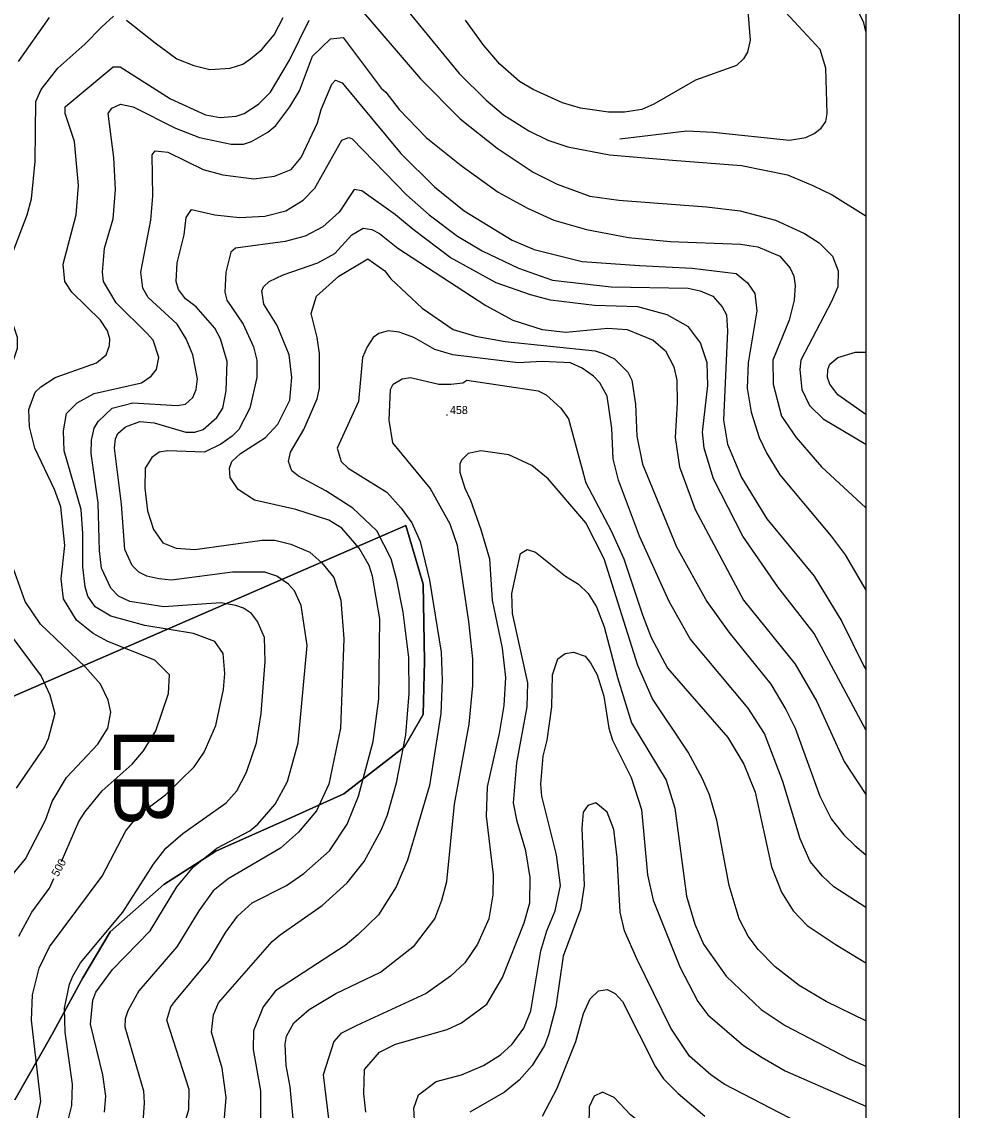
# Model space of a CAD drawing. Extents: x -510989 to -501240, y -1184665 to -1176089.
# Drawn here: x -508722 to -508019, y -1178195 to -1177379 of the extents above; entities that cross this region are included whole.
import ezdxf

# ---------------------------------------------------------------- set-up
doc = ezdxf.new("R2010")
doc.units = 0
for name, color, linetype in [('rozpiska', 7, 'Continuous'), ('STAV_USES', 7, 'Continuous'), ('vrstevnice_01', 7, 'Continuous'), ('vrstevnice_02', 7, 'Continuous'), ('vrstevnice_03', 7, 'Continuous'), ('vrstevnice_04', 7, 'Continuous'), ('vrstevnice_05', 7, 'Continuous')]:
    doc.layers.add(name, color=color, linetype=linetype)

msp = doc.modelspace()

# ---------------------------------------------------------------- linework, layer by layer
at = {"layer": 'rozpiska'}
for points in [[(-508019.09, -1176098), (-508019.09, -1184498), (-510989.09, -1184498), (-510989.09, -1176098)], [(-508089.09, -1176168), (-508089.09, -1184428), (-510919.09, -1184428), (-510919.09, -1176168)]]:
    msp.add_lwpolyline(points, close=True, dxfattribs=at)
at = {"layer": 'STAV_USES'}
for p, q in [((-508753.16, -1177895.94), (-508433.91, -1177757.09)), ((-508433.91, -1177757.09), (-508753.16, -1177895.94)), ((-508433.91, -1177757.09), (-508420.88, -1177800.86)), ((-508420.88, -1177800.86), (-508433.91, -1177757.09)), ((-508420.88, -1177800.86), (-508419.95, -1177858.61)), ((-508419.95, -1177858.61), (-508420.88, -1177800.86)), ((-508419.95, -1177858.61), (-508420.88, -1177898.65)), ((-508420.88, -1177898.65), (-508419.95, -1177858.61)), ((-508420.88, -1177898.65), (-508434.84, -1177922.87)), ((-508434.84, -1177922.87), (-508420.88, -1177898.65)), ((-508434.84, -1177922.87), (-508480.46, -1177958.26)), ((-508480.46, -1177958.26), (-508434.84, -1177922.87)), ((-508480.46, -1177958.26), (-508524.21, -1177977.82)), ((-508524.21, -1177977.82), (-508480.46, -1177958.26)), ((-508524.21, -1177977.82), (-508576.35, -1178001.1)), ((-508576.35, -1178001.1), (-508524.21, -1177977.82)), ((-508576.35, -1178001.1), (-508615.45, -1178026.25)), ((-508615.45, -1178026.25), (-508576.35, -1178001.1)), ((-508615.45, -1178026.25), (-508655.48, -1178061.64)), ((-508655.48, -1178061.64), (-508615.45, -1178026.25)), ((-508655.48, -1178061.64), (-508675.96, -1178096.1)), ((-508675.96, -1178096.1), (-508655.48, -1178061.64)), ((-508675.96, -1178096.1), (-508699.24, -1178138.95)), ((-508699.24, -1178138.95), (-508675.96, -1178096.1)), ((-508699.24, -1178138.95), (-508727.07, -1178187.6)), ((-508727.07, -1178187.6), (-508699.24, -1178138.95))]:
    msp.add_line(p, q, dxfattribs=at)
at = {"layer": 'vrstevnice_01'}
for points in [[(-508470.19, -1177367), (-508422.91, -1177422), (-508393.31, -1177452), (-508365.5, -1177474), (-508338.5, -1177492), (-508320.41, -1177501), (-508295.91, -1177510), (-508274.19, -1177513), (-508208.5, -1177518), (-508183.19, -1177521), (-508156.81, -1177528), (-508135.09, -1177538), (-508124, -1177545), (-508114.09, -1177555), (-508109.81, -1177566), (-508110, -1177578), (-508114.91, -1177589), (-508137.91, -1177633), (-508138.5, -1177640), (-508137, -1177655), (-508131.41, -1177667), (-508121.19, -1177677), (-508089.09, -1177695.99)], [(-508177.69, -1177368), (-508175.81, -1177393), (-508177.91, -1177402), (-508180.91, -1177407), (-508186.09, -1177412), (-508216.69, -1177423), (-508248.09, -1177441), (-508256.91, -1177445), (-508269.91, -1177447), (-508282.09, -1177447), (-508303.09, -1177444), (-508316.5, -1177440), (-508338.5, -1177430), (-508348.81, -1177424), (-508363.41, -1177411), (-508375.41, -1177397), (-508389.09, -1177378)], [(-508701.41, -1177376), (-508724.5, -1177409)], [(-508630.69, -1177926), (-508621.41, -1177911), (-508611.81, -1177883), (-508611.19, -1177869), (-508622.19, -1177858), (-508657.31, -1177844), (-508668.31, -1177838), (-508680.91, -1177828), (-508690.59, -1177812), (-508692.31, -1177797), (-508689.59, -1177772), (-508692.59, -1177743), (-508697.41, -1177730), (-508712.09, -1177699), (-508716, -1177683), (-508716.59, -1177670), (-508711.81, -1177657), (-508707.59, -1177653), (-508696.69, -1177646), (-508665.91, -1177635), (-508658.69, -1177629), (-508656.09, -1177622), (-508655.91, -1177617), (-508657.5, -1177611), (-508662.81, -1177603), (-508684.19, -1177582), (-508689.5, -1177574), (-508690.91, -1177561), (-508681.09, -1177524), (-508679.31, -1177502), (-508682.31, -1177469), (-508689.41, -1177448), (-508689.31, -1177443), (-508653.31, -1177413), (-508648.19, -1177413), (-508610.31, -1177437), (-508584.09, -1177449), (-508573.09, -1177451), (-508561.09, -1177450), (-508555.19, -1177448), (-508544.41, -1177441), (-508535.41, -1177432), (-508521.19, -1177408), (-508506.31, -1177378)], [(-508549.69, -1177823), (-508555.5, -1177819), (-508561.41, -1177817), (-508572.69, -1177815), (-508615.41, -1177818), (-508640.81, -1177814), (-508649.41, -1177810), (-508655, -1177804), (-508662.09, -1177789), (-508663.59, -1177776), (-508664.5, -1177740), (-508669.81, -1177703), (-508669.59, -1177693), (-508667.59, -1177684), (-508664.59, -1177679), (-508654.19, -1177669), (-508638.59, -1177665), (-508605.31, -1177667), (-508599, -1177666), (-508593.59, -1177661), (-508591.09, -1177655), (-508590.09, -1177647), (-508593.5, -1177629), (-508598.5, -1177617), (-508605.41, -1177606), (-508627, -1177586), (-508631, -1177579), (-508632.59, -1177567), (-508625.09, -1177528), (-508623.59, -1177510), (-508624, -1177479), (-508621.91, -1177476), (-508612.31, -1177477), (-508585.81, -1177490), (-508571.09, -1177494), (-508547.91, -1177497), (-508532.31, -1177495), (-508520, -1177490), (-508512.31, -1177481), (-508500.09, -1177455), (-508497.5, -1177445), (-508489.41, -1177426), (-508486.69, -1177423), (-508481.69, -1177425), (-508437.59, -1177478), (-508412.5, -1177503), (-508390.09, -1177521), (-508354.31, -1177543), (-508337.69, -1177550), (-508301.81, -1177559), (-508258.81, -1177562), (-508219.31, -1177564), (-508186.19, -1177568), (-508177.81, -1177575), (-508172.19, -1177583), (-508170.69, -1177596), (-508177.41, -1177635), (-508178, -1177654), (-508175.09, -1177672), (-508169, -1177691), (-508163.41, -1177703), (-508153.59, -1177719), (-508115, -1177765), (-508104.5, -1177779), (-508089.09, -1177805.54)], [(-508089.09, -1177910.32), (-508127.91, -1177838), (-508155.19, -1177803), (-508181.41, -1177765), (-508203.31, -1177722), (-508210.31, -1177699), (-508211.59, -1177687), (-508207.5, -1177652), (-508208, -1177635), (-508213.09, -1177620), (-508222, -1177608), (-508238.09, -1177599), (-508260, -1177593), (-508292.41, -1177592), (-508325.5, -1177588), (-508340.41, -1177584), (-508366.19, -1177575), (-508400.59, -1177556), (-508428.5, -1177535), (-508441.59, -1177524), (-508467, -1177506), (-508472.69, -1177505), (-508484, -1177522), (-508496.09, -1177533), (-508509.5, -1177540), (-508524.41, -1177544), (-508561.5, -1177549), (-508565.09, -1177552), (-508568.91, -1177567), (-508569.59, -1177582), (-508568.09, -1177588), (-508555.81, -1177606), (-508548.09, -1177623), (-508545.69, -1177633), (-508545.69, -1177646), (-508550.81, -1177669), (-508559.19, -1177685), (-508564, -1177690), (-508572.59, -1177696), (-508584.91, -1177702), (-508612.59, -1177701), (-508618.81, -1177702), (-508624.41, -1177706), (-508629.31, -1177714), (-508629.69, -1177729), (-508627.59, -1177746), (-508623.09, -1177760), (-508616.19, -1177770), (-508606.09, -1177774), (-508592.19, -1177775), (-508541.59, -1177768), (-508532.09, -1177768), (-508520.09, -1177771), (-508506, -1177777), (-508496.91, -1177785), (-508488, -1177796), (-508482.59, -1177813), (-508480.5, -1177842)], [(-508521.91, -1177709), (-508520.41, -1177702), (-508510.31, -1177685), (-508500.5, -1177662), (-508498.69, -1177654), (-508498.59, -1177628), (-508500.31, -1177616), (-508504.91, -1177598), (-508500.81, -1177585), (-508484.19, -1177570), (-508462.41, -1177557), (-508449.59, -1177566), (-508445.19, -1177572), (-508421.59, -1177594), (-508398.41, -1177610), (-508381.81, -1177615), (-508359.5, -1177619), (-508291.91, -1177626), (-508285.91, -1177628), (-508277.41, -1177632), (-508267.59, -1177642), (-508264.5, -1177648), (-508261.69, -1177666), (-508260.81, -1177690), (-508256.41, -1177711), (-508231.09, -1177773), (-508208.19, -1177814), (-508191.91, -1177837), (-508160.31, -1177876), (-508149.19, -1177895), (-508142, -1177909), (-508123.59, -1177960), (-508115, -1177977), (-508105.59, -1177989), (-508097.31, -1177997), (-508089.09, -1178003.99)], [(-508518.31, -1178202), (-508520.59, -1178178), (-508523.69, -1178162), (-508524.31, -1178146), (-508523.31, -1178140), (-508518, -1178130), (-508506.31, -1178120), (-508486.31, -1178108), (-508453, -1178092), (-508427.31, -1178072), (-508412.31, -1178052), (-508407, -1178038), (-508403.31, -1178024), (-508397.5, -1177966), (-508386.5, -1177906), (-508383.59, -1177877), (-508383.81, -1177857), (-508386.59, -1177829), (-508395.09, -1177772), (-508400.81, -1177756), (-508415.81, -1177729), (-508443.59, -1177695), (-508446.31, -1177678), (-508445.41, -1177655), (-508443.31, -1177651), (-508436.69, -1177647), (-508430.5, -1177646), (-508409.31, -1177651), (-508400.19, -1177651), (-508391.31, -1177650), (-508388.31, -1177648), (-508334.69, -1177656), (-508328.81, -1177659), (-508317.69, -1177669), (-508312, -1177677), (-508299, -1177725), (-508279.91, -1177761), (-508270.41, -1177782), (-508256.59, -1177824), (-508250.09, -1177841), (-508237.69, -1177864), (-508192.5, -1177916), (-508180.5, -1177936), (-508172.09, -1177957), (-508159.69, -1178013), (-508152.41, -1178032), (-508143.59, -1178046), (-508133.19, -1178057), (-508112.09, -1178071), (-508089.09, -1178084.88)], [(-508570.19, -1178204), (-508568.69, -1178186), (-508571.5, -1178164), (-508579.59, -1178137), (-508578.09, -1178124), (-508574.41, -1178115), (-508534.09, -1178069), (-508528.09, -1178064), (-508496.69, -1178042), (-508478, -1178025), (-508465.09, -1178009), (-508452.09, -1177985), (-508447.59, -1177974), (-508440.81, -1177950), (-508433.81, -1177914), (-508431.31, -1177883), (-508431.69, -1177856), (-508435.81, -1177822), (-508440.59, -1177798), (-508444.91, -1177782), (-508455.59, -1177761), (-508473.69, -1177744), (-508494, -1177731), (-508514.5, -1177720), (-508519.41, -1177716), (-508521.91, -1177709)], [(-508463.91, -1178197), (-508465.5, -1178183), (-508464.91, -1178165), (-508453.59, -1178152), (-508441.59, -1178146), (-508403, -1178135), (-508392.31, -1178130), (-508373.19, -1178116), (-508361.5, -1178096), (-508345.31, -1178055), (-508341, -1178040), (-508340.81, -1178021), (-508344.09, -1178001), (-508350.59, -1177979), (-508353.31, -1177965), (-508350.81, -1177935), (-508343.09, -1177893), (-508342.5, -1177875), (-508354.09, -1177823), (-508354.41, -1177808), (-508347.91, -1177778), (-508343.09, -1177775), (-508336.69, -1177777), (-508314.31, -1177795), (-508304.59, -1177801), (-508297.31, -1177808), (-508290.91, -1177818), (-508285.19, -1177833), (-508275.31, -1177871), (-508264.81, -1177905), (-508238.69, -1177948), (-508232.31, -1177969), (-508223.41, -1178035), (-508217.19, -1178056), (-508210.81, -1178071), (-508193.81, -1178095), (-508167.5, -1178120), (-508149.59, -1178132), (-508101.69, -1178157), (-508089.09, -1178162.36)], [(-508686.69, -1178202), (-508684.31, -1178192), (-508683.81, -1178176), (-508689.41, -1178137), (-508689.91, -1178119), (-508686.09, -1178101), (-508683.59, -1178095), (-508677.69, -1178085), (-508646.19, -1178047), (-508623.19, -1178011), (-508613.81, -1177999), (-508601, -1177988), (-508568.69, -1177965), (-508560.59, -1177956), (-508553.31, -1177942), (-508545.91, -1177920), (-508542.41, -1177898), (-508539.41, -1177859), (-508540, -1177841), (-508545.09, -1177829), (-508549.69, -1177823)], [(-508738.69, -1177828), (-508707.31, -1177870), (-508700.69, -1177884), (-508697.09, -1177898), (-508702, -1177917), (-508704.69, -1177923), (-508726.09, -1177954)], [(-508480.5, -1177842), (-508482.91, -1177909), (-508491.69, -1177951), (-508500.91, -1177971), (-508514.31, -1177987), (-508527.81, -1177999), (-508567.09, -1178022), (-508578.41, -1178031), (-508589, -1178046), (-508605.59, -1178073), (-508634.09, -1178106), (-508642.31, -1178121), (-508644.31, -1178127), (-508644.5, -1178133), (-508630.69, -1178181), (-508630, -1178190), (-508631.41, -1178208)], [(-508692.17, -1178008.94), (-508679, -1177979), (-508674.5, -1177972), (-508661.59, -1177956), (-508639, -1177936), (-508630.69, -1177926)], [(-508125.41, -1178212), (-508195.31, -1178176), (-508205.41, -1178169), (-508221.19, -1178155), (-508235.19, -1178134), (-508260.69, -1178082), (-508269.91, -1178061), (-508273.31, -1178047), (-508275.59, -1178006), (-508278, -1177985), (-508283.09, -1177972), (-508291.41, -1177965), (-508297.59, -1177967), (-508300.91, -1177972), (-508302.09, -1177984), (-508300.31, -1178027), (-508303, -1178045), (-508316.09, -1178080), (-508321.59, -1178118), (-508326.91, -1178139), (-508330.09, -1178147), (-508339.31, -1178162), (-508349.09, -1178173), (-508360, -1178182), (-508386, -1178197)], [(-508724.09, -1178065), (-508714.41, -1178047), (-508701, -1178029), (-508697.83, -1178021.79)], [(-508089.09, -1178280.24), (-508196.69, -1178239), (-508243.41, -1178216), (-508265.59, -1178199), (-508277.81, -1178186), (-508286.59, -1178182), (-508292.81, -1178185), (-508296.59, -1178193), (-508296.69, -1178207), (-508293, -1178224), (-508292, -1178239), (-508295.31, -1178260), (-508293.19, -1178266), (-508288.31, -1178272), (-508266.31, -1178290), (-508226.59, -1178336), (-508205.5, -1178366), (-508186.69, -1178403), (-508172.81, -1178434), (-508168.19, -1178441), (-508155.19, -1178452), (-508115.19, -1178466), (-508100.59, -1178473), (-508089.09, -1178480.05)]]:
    msp.add_lwpolyline(points, dxfattribs=at)
at = {"layer": 'vrstevnice_02'}
for points in [[(-508089.09, -1177386.51), (-508090.59, -1177380), (-508096.91, -1177367), (-508109.41, -1177357), (-508145.91, -1177336), (-508171.59, -1177318), (-508184.41, -1177307), (-508204, -1177292), (-508242.81, -1177270), (-508252.81, -1177261)], [(-508437.5, -1177365), (-508394, -1177418), (-508373.81, -1177438), (-508360.81, -1177449), (-508341.81, -1177461), (-508327.41, -1177468), (-508312.41, -1177473), (-508281.19, -1177479), (-508234, -1177483), (-508182.31, -1177487), (-508147.91, -1177494), (-508128.81, -1177502), (-508114.31, -1177509), (-508089.09, -1177524.69)], [(-508657.09, -1177888), (-508662.91, -1177876), (-508674.41, -1177863), (-508707.91, -1177831), (-508719.41, -1177814), (-508729.19, -1177786), (-508733.59, -1177742), (-508747.69, -1177693), (-508745.5, -1177669), (-508728.09, -1177633), (-508725.09, -1177624), (-508725.09, -1177616), (-508732.69, -1177593), (-508734.19, -1177575), (-508731.59, -1177560), (-508717.91, -1177524), (-508714.59, -1177512), (-508711.69, -1177484), (-508711.19, -1177439), (-508707.41, -1177430), (-508694.69, -1177414), (-508674.59, -1177396), (-508661.91, -1177383), (-508653.09, -1177375)], [(-508643.31, -1177378), (-508621.91, -1177395), (-508605.5, -1177407), (-508592.81, -1177412), (-508580.91, -1177415), (-508565.5, -1177414), (-508556.19, -1177411), (-508550.31, -1177407), (-508541.91, -1177400), (-508532.59, -1177389), (-508525.91, -1177376)], [(-508716.31, -1178228), (-508707.5, -1178189), (-508714.59, -1178128), (-508713.81, -1178109), (-508708.91, -1178089), (-508701.09, -1178073), (-508661.69, -1178020), (-508643.91, -1177986), (-508634.09, -1177974), (-508614, -1177959), (-508592.69, -1177938), (-508585.09, -1177927), (-508576.41, -1177907), (-508570.69, -1177880), (-508569.59, -1177868), (-508570.81, -1177853), (-508577, -1177844), (-508593.19, -1177838), (-508629.69, -1177832), (-508655.19, -1177825), (-508666.81, -1177818), (-508672.19, -1177810), (-508674.19, -1177803), (-508676, -1177788), (-508676, -1177763), (-508677.31, -1177745), (-508690, -1177701), (-508690.5, -1177686), (-508688.19, -1177673), (-508680.19, -1177665), (-508667.69, -1177658), (-508632.09, -1177650), (-508624.81, -1177645), (-508620.81, -1177640), (-508619, -1177631), (-508623.31, -1177618), (-508627.91, -1177613), (-508651.19, -1177590), (-508660.59, -1177574), (-508661.31, -1177567), (-508659.81, -1177549), (-508653.41, -1177527), (-508651.69, -1177505), (-508652.91, -1177481), (-508657, -1177448), (-508654.31, -1177444), (-508647.91, -1177441), (-508638.41, -1177443), (-508606.5, -1177459), (-508588.59, -1177466), (-508564.91, -1177471), (-508555.69, -1177471), (-508549.5, -1177469), (-508537.31, -1177462), (-508531.5, -1177457), (-508520.81, -1177443), (-508513.59, -1177431), (-508503.91, -1177405), (-508490.31, -1177392), (-508480.81, -1177391), (-508452.41, -1177429), (-508448.81, -1177432), (-508438.81, -1177445), (-508418.59, -1177466), (-508392.41, -1177487), (-508364.59, -1177507), (-508342.81, -1177519), (-508322.91, -1177528), (-508298.5, -1177535), (-508266.91, -1177541), (-508235.81, -1177544), (-508183, -1177546), (-508170.09, -1177548), (-508153.5, -1177555), (-508145.81, -1177564), (-508143, -1177570), (-508142, -1177577), (-508142.91, -1177588), (-508146.69, -1177603), (-508158.81, -1177633), (-508158.69, -1177651), (-508152.31, -1177675), (-508141.31, -1177691), (-508122.41, -1177713), (-508089.09, -1177743.62)], [(-508577.19, -1177609), (-508591.09, -1177593), (-508599.19, -1177587), (-508604.31, -1177580), (-508606, -1177574), (-508605.41, -1177560), (-508600.19, -1177539), (-508598.5, -1177526), (-508594.5, -1177520), (-508577, -1177524), (-508558.59, -1177526), (-508539.59, -1177525), (-508524, -1177521), (-508510.91, -1177513), (-508502.19, -1177504), (-508481.81, -1177468), (-508476.59, -1177466), (-508474.09, -1177467), (-508433.31, -1177509), (-508416.5, -1177524), (-508395.19, -1177540), (-508376.81, -1177551), (-508349.5, -1177564), (-508323.91, -1177573), (-508280, -1177578), (-508222.31, -1177579), (-508213.31, -1177581), (-508203.81, -1177585), (-508196.81, -1177593), (-508193.5, -1177599), (-508192.69, -1177611), (-508195.81, -1177678), (-508192.81, -1177696), (-508182.19, -1177721), (-508163.19, -1177752), (-508127.91, -1177795), (-508107.09, -1177829), (-508090.81, -1177862), (-508089.09, -1177864.93)], [(-508608.41, -1178234), (-508596.59, -1178195), (-508596.41, -1178180), (-508613, -1178128), (-508610.09, -1178118), (-508607.19, -1178114), (-508581.31, -1178083), (-508568.81, -1178062), (-508560.09, -1178050), (-508549.19, -1178040), (-508523.31, -1178027), (-508510.5, -1178018), (-508491.09, -1178001), (-508477.81, -1177981), (-508469.31, -1177960), (-508458.31, -1177919), (-508454.19, -1177887), (-508453.31, -1177827), (-508459, -1177795), (-508461.41, -1177787), (-508468.81, -1177774), (-508481.91, -1177759), (-508491.69, -1177753), (-508516.31, -1177745), (-508547.31, -1177738), (-508559.5, -1177730), (-508565.5, -1177721), (-508566.19, -1177714), (-508564.31, -1177709), (-508557.91, -1177703), (-508539.09, -1177691), (-508529.81, -1177681), (-508520.91, -1177663), (-508519.5, -1177646), (-508521.5, -1177629), (-508530.41, -1177607), (-508540.31, -1177591), (-508541.91, -1177581), (-508540.59, -1177578), (-508536.5, -1177574), (-508525.91, -1177569), (-508499.91, -1177560), (-508487.09, -1177553), (-508474.5, -1177539), (-508465.81, -1177534), (-508459.5, -1177535), (-508453.59, -1177538), (-508439.81, -1177549), (-508373.91, -1177592), (-508353.81, -1177603), (-508331.69, -1177610), (-508314, -1177612), (-508282.59, -1177609), (-508268.09, -1177610), (-508248.41, -1177618), (-508239.31, -1177626), (-508232.91, -1177638), (-508230.81, -1177648), (-508230.41, -1177665), (-508231.91, -1177691), (-508228.81, -1177713), (-508217.09, -1177745), (-508180.69, -1177813)], [(-508659.91, -1178197), (-508658.91, -1178185), (-508661.19, -1178169), (-508670.31, -1178131), (-508668.5, -1178113), (-508666.31, -1178107), (-508653.81, -1178090), (-508625.5, -1178061), (-508605.59, -1178028), (-508593.09, -1178013), (-508575.5, -1177999), (-508550.81, -1177986), (-508544.91, -1177981), (-508531.81, -1177966), (-508522.59, -1177949), (-508514.69, -1177920), (-508508, -1177847), (-508512.5, -1177817), (-508517.41, -1177806), (-508522, -1177801), (-508530.69, -1177795), (-508539.59, -1177792), (-508563.81, -1177792), (-508609.5, -1177798), (-508619.19, -1177797), (-508628.09, -1177795), (-508634, -1177792), (-508639.19, -1177787), (-508644.69, -1177775), (-508647.09, -1177741), (-508652.31, -1177699), (-508651.69, -1177692), (-508649.91, -1177688), (-508644.09, -1177683), (-508633.41, -1177679), (-508622.59, -1177680), (-508598.81, -1177687), (-508592.19, -1177687), (-508585.91, -1177685), (-508575.5, -1177676), (-508571.09, -1177669), (-508568.5, -1177656), (-508567.81, -1177634), (-508572.81, -1177617), (-508577.19, -1177609)], [(-508089.09, -1178043.32), (-508113.09, -1178028), (-508121.69, -1178020), (-508130.81, -1178009), (-508138.41, -1177992), (-508151.31, -1177949), (-508165, -1177913), (-508177.41, -1177894), (-508220.69, -1177842), (-508236.41, -1177814), (-508258.81, -1177765), (-508274.59, -1177723), (-508278.59, -1177707), (-508279.59, -1177684), (-508283.09, -1177660), (-508288.5, -1177650), (-508293.19, -1177645), (-508301.81, -1177639), (-508310.59, -1177635), (-508331.81, -1177634), (-508349.69, -1177635), (-508398.81, -1177629), (-508412.09, -1177625), (-508428, -1177616), (-508438.81, -1177612), (-508447.09, -1177611), (-508454.09, -1177613), (-508458.31, -1177616), (-508462.81, -1177623), (-508466.31, -1177631), (-508469.31, -1177664), (-508485.31, -1177699), (-508482.5, -1177709), (-508477.19, -1177714), (-508448.19, -1177732), (-508437.41, -1177744), (-508429.5, -1177755), (-508423.19, -1177769), (-508416.19, -1177798), (-508407.5, -1177852), (-508406.69, -1177873), (-508407.81, -1177898), (-508416.09, -1177952), (-508432.69, -1178008), (-508441.19, -1178028), (-508454.5, -1178049), (-508469.81, -1178064), (-508479.5, -1178072), (-508531.69, -1178106), (-508541, -1178118), (-508548, -1178136), (-508548.41, -1178150), (-508542.91, -1178181), (-508542.81, -1178206)], [(-508089.09, -1178128.28), (-508118.81, -1178114), (-508139.19, -1178102), (-508157.09, -1178088), (-508169.91, -1178075), (-508177.19, -1178065), (-508184.09, -1178052), (-508191.59, -1178027), (-508200.81, -1177978), (-508206.41, -1177959), (-508211.5, -1177947), (-508222.31, -1177927), (-508249, -1177887), (-508259.91, -1177862), (-508285.19, -1177782), (-508299.09, -1177755), (-508327.19, -1177722), (-508339.59, -1177712), (-508356.81, -1177704), (-508377.59, -1177701), (-508387.19, -1177703), (-508392.19, -1177708), (-508393.41, -1177711), (-508393.41, -1177717), (-508389.81, -1177729), (-508385.5, -1177738), (-508377.59, -1177760), (-508371.09, -1177782), (-508369.31, -1177813), (-508361.81, -1177849), (-508359.31, -1177871), (-508360.5, -1177892), (-508364, -1177913), (-508372.91, -1177953), (-508373.81, -1177975), (-508368.41, -1178019), (-508368.59, -1178034), (-508371.59, -1178052), (-508380.19, -1178071), (-508389.81, -1178085), (-508400.41, -1178095), (-508418.81, -1178108), (-508470.59, -1178132), (-508482.59, -1178138), (-508487.91, -1178144), (-508495.81, -1178169), (-508490.69, -1178212)], [(-508180.69, -1177813), (-508142, -1177861), (-508125.91, -1177889), (-508105.31, -1177934), (-508089.09, -1177958.56)], [(-508319.91, -1177857), (-508314.5, -1177853), (-508308.31, -1177852), (-508299.41, -1177855), (-508295.5, -1177860), (-508290.41, -1177869), (-508285.5, -1177885), (-508281.69, -1177909), (-508278.91, -1177918), (-508265.09, -1177946), (-508257.31, -1177970), (-508252.69, -1178019), (-508248.41, -1178038), (-508228.5, -1178088), (-508215, -1178114), (-508207.5, -1178124), (-508180.69, -1178147), (-508166.81, -1178156), (-508149.59, -1178166), (-508089.09, -1178192.33)], [(-508427.31, -1178203), (-508427.81, -1178194), (-508424.41, -1178184), (-508411.19, -1178174), (-508392.31, -1178169), (-508375.81, -1178162), (-508363, -1178154), (-508354.31, -1178146), (-508345.5, -1178134), (-508340.19, -1178121), (-508332.81, -1178076), (-508328.19, -1178061), (-508321.91, -1178046), (-508318, -1178027), (-508320.91, -1178004), (-508332.09, -1177960), (-508332.81, -1177951), (-508331.09, -1177930), (-508328.09, -1177918), (-508324.5, -1177893), (-508323.91, -1177869), (-508319.91, -1177857)], [(-508745.41, -1178039), (-508719, -1178007), (-508704.09, -1177978), (-508699.09, -1177964), (-508688.19, -1177946), (-508664.81, -1177921), (-508657.31, -1177909), (-508655, -1177897), (-508657.09, -1177888)], [(-508331.41, -1178200), (-508320.41, -1178179), (-508306.59, -1178144), (-508300.81, -1178123), (-508295.81, -1178112), (-508289.5, -1178106), (-508283, -1178105), (-508276.91, -1178108), (-508271.41, -1178114), (-508246.69, -1178163), (-508240.69, -1178172), (-508229.81, -1178183), (-508209.91, -1178200)]]:
    msp.add_lwpolyline(points, dxfattribs=at)
at = {"layer": 'vrstevnice_03'}
for points in [[(-508273.59, -1177467), (-508223.31, -1177461), (-508203.59, -1177462), (-508146.31, -1177468), (-508134.19, -1177466), (-508127.91, -1177463), (-508122.5, -1177459), (-508119.19, -1177454), (-508118, -1177448), (-508119, -1177414), (-508123.31, -1177400), (-508149.41, -1177372), (-508153.31, -1177365)], [(-508089.09, -1177673.63), (-508110.19, -1177659), (-508116.09, -1177651), (-508117.91, -1177646), (-508117.69, -1177640), (-508116.09, -1177636), (-508110.19, -1177631), (-508096.81, -1177627), (-508089.09, -1177627)]]:
    msp.add_lwpolyline(points, dxfattribs=at)

# ---------------------------------------------------------------- texts
at = {"layer": 'STAV_USES'}
msp.add_text('LB', height=45, rotation=270, dxfattribs=at).set_placement((-508652.59, -1177908.89))
at = {"layer": 'vrstevnice_04'}
msp.add_text('500', height=6, rotation=61.01201, dxfattribs=at).set_placement((-508694.74, -1178020.79))
at = {"layer": 'vrstevnice_05'}
for s, p in [('458', (-508400.87, -1177673.4)), ('.', (-508404.18, -1177674.65))]:
    msp.add_text(s, height=6, dxfattribs=at).set_placement(p)

doc.saveas('drawing.dxf')
